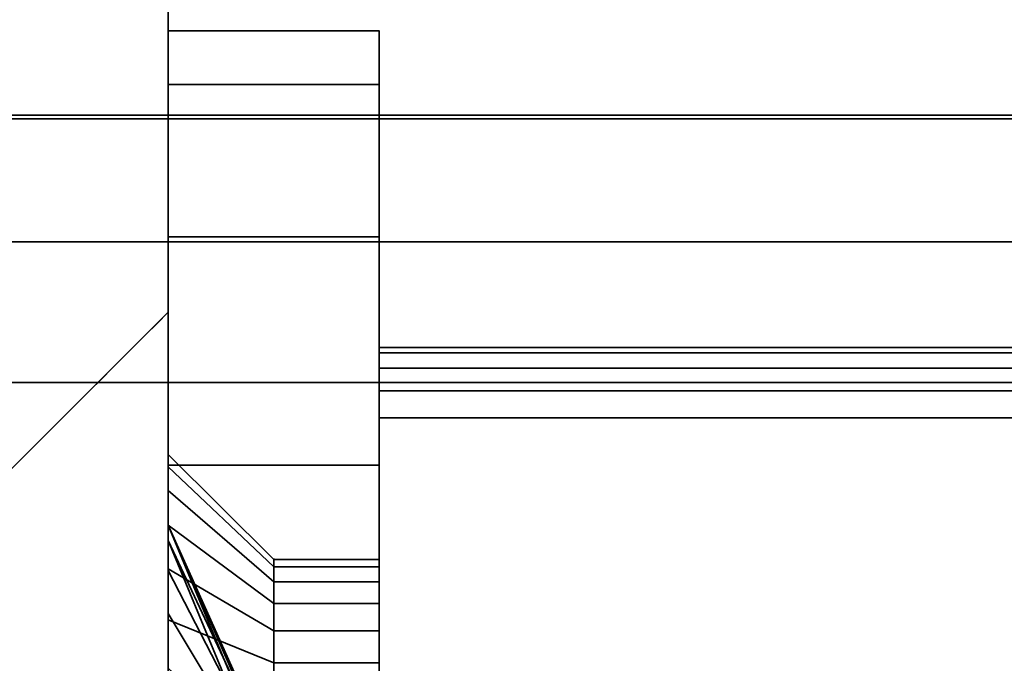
# Model space of a CAD drawing. Header units: millimetres. Extents: x -490 to 6690, y -115 to 132.
# Tile 670 of 1031: x 4039 to 4053, y -14 to -5. Entities that reach past the tile are written whole.
import ezdxf

# ---------------------------------------------------------------- set-up
doc = ezdxf.new("R2010")
doc.units = ezdxf.units.MM
doc.layers.add('152', color=7, linetype='Continuous', true_color=0xffffff)

# ---------------------------------------------------------------- blocks, each defined once
blk = doc.blocks.new('UG_SURFACE_241')
at = {"layer": '152', "color": 252, "linetype": 'Continuous', "lineweight": 35}
for points in [[(4041, -26, 2017), (4959, -26, 2017), (4959, 0, 2017), (4041, 0, 2017)], [(4041, 0, 2017), (4041, -9, 1140.5), (4041, -14.604, 1140.595), (4041, -20.1, 1142)], [(4041, 0, 2), (4041, -14, 1035), (4041, -14, 1065), (4041, -9, 1116.5)], [(4041, -9, 1116.5), (4041, -9, 1140.5), (4041, 0, 2017), (4041, 0, 2)], [(4041, -20.1, 1142), (4041, -21.5, 1142), (4041, -26, 2017), (4041, 0, 2017)], [(4041, -21, 1035), (4041, 0, 2), (4041, -26)], [(4041, 0, 2), (4041, -21, 1035), (4041, -14, 1035)], [(4041, 0, 2), (4041, -2), (4041, -26)], [(4041, -26), (4041, -2), (4959, -2), (4959, -26)], [(4041, -9, 1116.5), (4041, -14.604, 1116.405), (4035.455, -14.545, 1115.886)], [(4035.455, -14.545, 1141.114), (4041, -9, 1140.5), (4041, -9, 1116.5), (4035.455, -14.545, 1115.886)], [(4035.455, -14.545, 1141.114), (4041, -14.604, 1140.595), (4041, -9, 1140.5)], [(4041, -20.1, 1115), (4041, -14.604, 1116.405), (4041, -9, 1116.5), (4041, -14, 1065)]]:
    blk.add_3dface(points, dxfattribs=at)
blk = doc.blocks.new('UG_SURFACE_242')
at = {"layer": '152', "color": 252, "linetype": 'Continuous', "lineweight": 35}
for points in [[(4041, -5.761, 1195.827), (4044, -5.761, 1195.827), (4044, -5, 1192), (4041, -5, 1192)], [(4044, -5, 1192), (4044, -5, 977), (4041, -5, 977), (4041, -5, 1090)], [(4041, -5, 1090), (4041, -5, 1192), (4044, -5, 1192)], [(4041, -5, 977), (4044, -5, 977), (4044, -5.761, 973.173), (4041, -5.761, 973.173)], [(4041, -14, 1035), (4041, -5, 977), (4041, -12.027, 1012.523)], [(4041, -5, 977), (4041, -14.966, 1007.432), (4041, -13.284, 1008.654)], [(4041, -14.966, 1007.432), (4041, -5, 977), (4041, -11.536, 981.5), (4041, -12.649, 982.736)], [(4041, -13.284, 1008.654), (4041, -12.245, 1010.455), (4041, -5, 977)], [(4041, -5, 977), (4041, -11.022, 979.918), (4041, -11.536, 981.5)], [(4041, -5, 977), (4041, -5.761, 973.173), (4041, -12.027, 976.823), (4041, -11.196, 978.264)], [(4041, -12.245, 1010.455), (4041, -12.027, 1012.523), (4041, -5, 977)], [(4041, -11.196, 978.264), (4041, -11.022, 979.918), (4041, -5, 977)], [(4041, -21.25, 1090), (4041, -5, 1090), (4041, -14, 1065), (4041, -21, 1065)], [(4041, -5.761, 1195.827), (4041, -5, 1192), (4041, -11.022, 1189.918), (4041, -11.536, 1191.5)], [(4041, -5, 1192), (4041, -11.196, 1188.264), (4041, -11.022, 1189.918)], [(4041, -12.027, 1186.823), (4041, -11.196, 1188.264), (4041, -5, 1192), (4041, -9, 1140.5)], [(4041, -5, 1090), (4041, -21.25, 1090), (4041, -20.1, 1115), (4041, -14.604, 1116.405)], [(4041, -5, 1192), (4041, -5, 1090), (4041, -9, 1116.5), (4041, -9, 1140.5)], [(4041, -14.604, 1116.405), (4041, -9, 1116.5), (4041, -5, 1090)], [(4041, -14, 1035), (4041, -14, 1065), (4041, -5, 1090), (4041, -5, 977)], [(4044, -5, 1192), (4044, -12.622, 1188.727), (4044, -13.142, 1187.827), (4044, -9.5, 1153)], [(4044, -7.929, 969.929), (4044, -5.761, 973.173), (4044, -5, 977)], [(4044, -9.5, 1153), (4044, -9.5, 1005), (4044, -5, 977), (4044, -5, 1192)], [(4044, -5, 977), (4044, -9.793, 1004.293), (4044, -10.117, 1004.076)], [(4044, -9.5, 1005), (4044, -9.576, 1004.617), (4044, -5, 977)], [(4044, -9.576, 1004.617), (4044, -9.793, 1004.293), (4044, -5, 977)], [(4044, -12.835, 1190.75), (4044, -12.514, 1189.761), (4044, -5, 1192), (4044, -5.761, 1195.827)], [(4044, -12.514, 1189.761), (4044, -12.622, 1188.727), (4044, -5, 1192)], [(4044, -5, 977), (4044, -10.117, 1004.076), (4044, -10.5, 1004), (4044, -7.929, 969.929)], [(4041, -7.929, 1199.071), (4044, -7.929, 1199.071), (4044, -5.761, 1195.827), (4041, -5.761, 1195.827)], [(4041, -5.761, 973.173), (4044, -5.761, 973.173), (4044, -7.929, 969.929), (4041, -7.929, 969.929)], [(4041, -13.373, 975.846), (4041, -12.027, 976.823), (4041, -5.761, 973.173), (4041, -7.929, 969.929)], [(4041, -11.536, 1191.5), (4041, -12.649, 1192.736), (4041, -7.929, 1199.071), (4041, -5.761, 1195.827)], [(4044, -5.761, 1195.827), (4044, -7.929, 1199.071), (4044, -13.531, 1191.523), (4044, -12.835, 1190.75)], [(4041, -11.173, 1201.239), (4044, -11.173, 1201.239), (4044, -7.929, 1199.071), (4041, -7.929, 1199.071)], [(4041, -7.929, 969.929), (4044, -7.929, 969.929), (4044, -11.173, 967.761), (4041, -11.173, 967.761)], [(4041, -7.929, 969.929), (4041, -11.173, 967.761), (4041, -13.373, 975.846)], [(4041, -12.649, 1192.736), (4041, -14.168, 1193.413), (4041, -11.173, 1201.239), (4041, -7.929, 1199.071)], [(4044, -7.929, 969.929), (4044, -12.514, 979.761), (4044, -12.622, 978.727)], [(4044, -11.173, 967.761), (4044, -7.929, 969.929), (4044, -13.142, 977.827), (4044, -13.983, 977.216)], [(4044, -12.835, 980.75), (4044, -12.514, 979.761), (4044, -7.929, 969.929), (4044, -10.5, 1004)], [(4044, -12.622, 978.727), (4044, -13.142, 977.827), (4044, -7.929, 969.929)], [(4044, -14.48, 1191.945), (4044, -13.531, 1191.523), (4044, -7.929, 1199.071), (4044, -11.173, 1201.239)], [(4041, -9, 1116.5), (4041, -14.604, 1116.405), (4035.455, -14.545, 1115.886)], [(4035.455, -14.545, 1141.114), (4041, -14.604, 1140.595), (4041, -9, 1140.5)], [(4035.455, -14.545, 1141.114), (4041, -9, 1140.5), (4041, -9, 1116.5), (4035.455, -14.545, 1115.886)], [(4041, -15, 1185.5), (4041, -13.373, 1185.846), (4041, -9, 1140.5), (4041, -14.604, 1140.595)], [(4041, -13.373, 1185.846), (4041, -12.027, 1186.823), (4041, -9, 1140.5)], [(4044, -9.5, 1153), (4044, -13.142, 1187.827), (4044, -13.983, 1187.216)], [(4044, -9.576, 1153.383), (4044, -9.5, 1153), (4044, -13.983, 1187.216)], [(4112.586, -9.5, 1153), (4044, -9.5, 1153), (4044, -9.576, 1153.383), (4112.744, -9.576, 1153.383)], [(4112.744, -9.576, 1004.617), (4044, -9.576, 1004.617), (4044, -9.5, 1005), (4112.586, -9.5, 1005)], [(4044, -9.5, 1005), (4094.087, -9.5, 1008.381), (4096, -9.5, 1008)], [(4044, -9.5, 1005), (4092.464, -9.5, 1009.465), (4094.087, -9.5, 1008.381)], [(4096, -9.5, 1008), (4112.586, -9.5, 1005), (4044, -9.5, 1005)], [(4044, -9.5, 1005), (4088.637, -9.5, 1027.753), (4091, -9.5, 1025.126), (4091, -9.5, 1013)], [(4091, -9.5, 1013), (4091.381, -9.5, 1011.087), (4044, -9.5, 1005)], [(4091.381, -9.5, 1011.087), (4092.464, -9.5, 1009.465), (4044, -9.5, 1005)], [(4044, -9.5, 1005), (4087.917, -9.5, 1034.629), (4087.546, -9.5, 1031.115)], [(4087.546, -9.5, 1031.115), (4088.637, -9.5, 1027.753), (4044, -9.5, 1005)], [(4089.684, -9.5, 1037.689), (4087.917, -9.5, 1034.629), (4044, -9.5, 1005), (4091.933, -9.5, 1094.864)], [(4044, -9.5, 1005), (4086.489, -9.5, 1100.91), (4088.569, -9.5, 1097.309)], [(4088.569, -9.5, 1097.309), (4091.933, -9.5, 1094.864), (4044, -9.5, 1005)], [(4044, -9.5, 1005), (4044, -9.5, 1153), (4086.055, -9.5, 1105.045), (4086.489, -9.5, 1100.91)], [(4044, -9.5, 1153), (4090.122, -9.5, 1112.09), (4087.34, -9.5, 1109)], [(4093.921, -9.5, 1113.781), (4090.122, -9.5, 1112.09), (4044, -9.5, 1153), (4112.586, -9.5, 1153)], [(4087.34, -9.5, 1109), (4086.055, -9.5, 1105.045), (4044, -9.5, 1153)], [(4044, -13.983, 1187.216), (4044, -9.793, 1153.707), (4044, -9.576, 1153.383)], [(4112.744, -9.576, 1153.383), (4044, -9.576, 1153.383), (4044, -9.793, 1153.707), (4112.879, -9.793, 1153.707)], [(4112.879, -9.793, 1004.293), (4044, -9.793, 1004.293), (4044, -9.576, 1004.617), (4112.744, -9.576, 1004.617)], [(4044, -13.983, 1187.216), (4044, -10.117, 1153.924), (4044, -9.793, 1153.707)], [(4112.879, -9.793, 1153.707), (4044, -9.793, 1153.707), (4044, -10.117, 1153.924), (4112.968, -10.117, 1153.924)], [(4112.968, -10.117, 1004.076), (4044, -10.117, 1004.076), (4044, -9.793, 1004.293), (4112.879, -9.793, 1004.293)], [(4044, -10.5, 1154), (4044, -10.117, 1153.924), (4044, -13.983, 1187.216)], [(4112.968, -10.117, 1153.924), (4044, -10.117, 1153.924), (4044, -10.5, 1154), (4113, -10.5, 1154)], [(4113, -10.5, 1004), (4044, -10.5, 1004), (4044, -10.117, 1004.076), (4112.968, -10.117, 1004.076)], [(4044, -13.983, 1187.216), (4044, -15, 1187), (4044, -23, 1154), (4044, -10.5, 1154)], [(4044, -10.5, 1004), (4044, -14.48, 981.945), (4044, -13.531, 981.523)], [(4044, -13.531, 981.523), (4044, -12.835, 980.75), (4044, -10.5, 1004)], [(4044, -15.52, 981.945), (4044, -14.48, 981.945), (4044, -10.5, 1004), (4044, -23, 1004)], [(4044, -10.5, 1004), (4113, -10.5, 1004), (4113, -23, 1004), (4044, -23, 1004)], [(4113, -10.5, 1154), (4044, -10.5, 1154), (4044, -23, 1154), (4113, -23, 1154)], [(4044, -10.5, 1005), (4091.381, -10.5, 1011.087), (4091, -10.5, 1013)], [(4044, -10.5, 1005), (4112.586, -10.5, 1005), (4096, -10.5, 1008)], [(4044, -10.5, 1005), (4087.546, -10.5, 1031.115), (4087.917, -10.5, 1034.629)], [(4044, -10.5, 1005), (4092.464, -10.5, 1009.465), (4091.381, -10.5, 1011.087)], [(4096, -10.5, 1008), (4094.087, -10.5, 1008.381), (4044, -10.5, 1005)], [(4112.586, -10.5, 1153), (4044, -10.5, 1153), (4090.122, -10.5, 1112.09), (4093.921, -10.5, 1113.781)], [(4044, -10.5, 1005), (4088.637, -10.5, 1027.753), (4087.546, -10.5, 1031.115)], [(4094.087, -10.5, 1008.381), (4092.464, -10.5, 1009.465), (4044, -10.5, 1005)], [(4044, -10.5, 1153), (4086.055, -10.5, 1105.045), (4087.34, -10.5, 1109)], [(4044, -10.5, 1005), (4091.933, -10.5, 1094.864), (4088.569, -10.5, 1097.309)], [(4091, -10.5, 1013), (4091, -10.5, 1025.126), (4088.637, -10.5, 1027.753), (4044, -10.5, 1005)], [(4087.34, -10.5, 1109), (4090.122, -10.5, 1112.09), (4044, -10.5, 1153)], [(4087.917, -10.5, 1034.629), (4096, -10.5, 1094), (4091.933, -10.5, 1094.864), (4044, -10.5, 1005)], [(4088.569, -10.5, 1097.309), (4086.489, -10.5, 1100.91), (4044, -10.5, 1005)], [(4086.489, -10.5, 1100.91), (4086.055, -10.5, 1105.045), (4044, -10.5, 1153), (4044, -10.5, 1005)], [(4044, -23, 1005), (4112.586, -23, 1005), (4112.586, -10.5, 1005), (4044, -10.5, 1005)], [(4112.586, -23, 1153), (4044, -23, 1153), (4044, -10.5, 1153), (4112.586, -10.5, 1153)], [(4044, -10.5, 1005), (4044, -14.385, 1012.85), (4044, -14.265, 1011.713)], [(4044, -10.5, 1153), (4044, -14.956, 1013.84), (4044, -14.385, 1012.85)], [(4044, -10.5, 1005), (4044, -14.618, 1010.625), (4044, -15.384, 1009.775)], [(4044, -14.385, 1012.85), (4044, -10.5, 1005), (4044, -10.5, 1153)], [(4044, -14.265, 1011.713), (4044, -14.618, 1010.625), (4044, -10.5, 1005)], [(4044, -10.5, 1153), (4044, -23, 1153), (4044, -17, 1014.75), (4044, -15.881, 1014.512)], [(4044, -15.881, 1014.512), (4044, -14.956, 1013.84), (4044, -10.5, 1153)], [(4044, -23, 1005), (4044, -10.5, 1005), (4044, -16.428, 1009.31), (4044, -17.572, 1009.31)], [(4044, -15.384, 1009.775), (4044, -16.428, 1009.31), (4044, -10.5, 1005)], [(4042.5, -12.622, 978.727), (4042.5, -12.514, 979.761), (4041, -11.022, 979.918), (4041, -11.196, 978.264)], [(4042.5, -12.514, 979.761), (4042.5, -12.835, 980.75), (4041, -11.536, 981.5), (4041, -11.022, 979.918)], [(4042.5, -12.622, 1188.727), (4042.5, -12.514, 1189.761), (4041, -11.022, 1189.918), (4041, -11.196, 1188.264)], [(4042.5, -12.514, 1189.761), (4042.5, -12.835, 1190.75), (4041, -11.536, 1191.5), (4041, -11.022, 1189.918)], [(4041, -15, 1202), (4044, -15, 1202), (4044, -11.173, 1201.239), (4041, -11.173, 1201.239)], [(4041, -11.173, 967.761), (4044, -11.173, 967.761), (4044, -15, 967), (4041, -15, 967)], [(4041, -15, 975.5), (4041, -13.373, 975.846), (4041, -11.173, 967.761), (4041, -15, 967)], [(4041, -15, 1202), (4041, -11.173, 1201.239), (4041, -14.168, 1193.413)], [(4044, -14.48, 1191.945), (4044, -11.173, 1201.239), (4044, -15, 1202)], [(4044, -13.983, 977.216), (4044, -15, 977), (4044, -15, 967), (4044, -11.173, 967.761)], [(4042.5, -13.142, 977.827), (4042.5, -12.622, 978.727), (4041, -11.196, 978.264), (4041, -12.027, 976.823)], [(4042.5, -13.142, 1187.827), (4042.5, -12.622, 1188.727), (4041, -11.196, 1188.264), (4041, -12.027, 1186.823)], [(4042.5, -12.835, 980.75), (4042.5, -13.531, 981.523), (4041, -12.649, 982.736), (4041, -11.536, 981.5)], [(4042.5, -12.835, 1190.75), (4042.5, -13.531, 1191.523), (4041, -12.649, 1192.736), (4041, -11.536, 1191.5)], [(4042.5, -13.983, 977.216), (4042.5, -13.142, 977.827), (4041, -12.027, 976.823), (4041, -13.373, 975.846)], [(4042.5, -13.983, 1187.216), (4042.5, -13.142, 1187.827), (4041, -12.027, 1186.823), (4041, -13.373, 1185.846)], [(4041, -12.027, 1012.523), (4042.002, -14.265, 1012.287), (4042.002, -14.442, 1012.831)], [(4041, -12.027, 1012.523), (4041, -12.245, 1010.455), (4042.002, -14.385, 1011.15), (4042.002, -14.325, 1011.719)], [(4042.002, -14.325, 1011.719), (4042.002, -14.265, 1012.287), (4041, -12.027, 1012.523)], [(4042.002, -14.442, 1012.831), (4042.002, -14.618, 1013.375), (4041, -12.67, 1014.5), (4041, -12.027, 1012.523)], [(4041, -12.027, 1012.523), (4041, -12.67, 1014.5), (4041, -14, 1035)], [(4041, -12.245, 1010.455), (4041, -13.284, 1008.654), (4042.002, -14.956, 1010.16), (4042.002, -14.67, 1010.655)], [(4042.002, -14.67, 1010.655), (4042.002, -14.385, 1011.15), (4041, -12.245, 1010.455)], [(4042.5, -12.514, 979.761), (4044, -12.514, 979.761), (4044, -12.835, 980.75), (4042.5, -12.835, 980.75)], [(4042.5, -12.622, 978.727), (4044, -12.622, 978.727), (4044, -12.514, 979.761), (4042.5, -12.514, 979.761)], [(4042.5, -12.514, 1189.761), (4044, -12.514, 1189.761), (4044, -12.835, 1190.75), (4042.5, -12.835, 1190.75)], [(4042.5, -12.622, 1188.727), (4044, -12.622, 1188.727), (4044, -12.514, 1189.761), (4042.5, -12.514, 1189.761)], [(4042.5, -13.531, 981.523), (4042.5, -14.48, 981.945), (4041, -14.168, 983.413), (4041, -12.649, 982.736)], [(4042.5, -13.531, 1191.523), (4042.5, -14.48, 1191.945), (4041, -14.168, 1193.413), (4041, -12.649, 1192.736)], [(4041, -12.649, 982.736), (4041, -14.168, 983.413), (4041, -17, 1007), (4041, -14.966, 1007.432)], [(4041, -14.061, 1016.045), (4041, -12.67, 1014.5), (4042.002, -14.618, 1013.375), (4042.002, -15.001, 1013.8)], [(4041, -14, 1035), (4041, -12.67, 1014.5), (4041, -14.061, 1016.045)], [(4042.5, -13.142, 977.827), (4044, -13.142, 977.827), (4044, -12.622, 978.727), (4042.5, -12.622, 978.727)], [(4042.5, -13.142, 1187.827), (4044, -13.142, 1187.827), (4044, -12.622, 1188.727), (4042.5, -12.622, 1188.727)], [(4042.5, -12.835, 980.75), (4044, -12.835, 980.75), (4044, -13.531, 981.523), (4042.5, -13.531, 981.523)], [(4042.5, -12.835, 1190.75), (4044, -12.835, 1190.75), (4044, -13.531, 1191.523), (4042.5, -13.531, 1191.523)], [(4042.5, -13.983, 977.216), (4044, -13.983, 977.216), (4044, -13.142, 977.827), (4042.5, -13.142, 977.827)], [(4042.5, -13.983, 1187.216), (4044, -13.983, 1187.216), (4044, -13.142, 1187.827), (4042.5, -13.142, 1187.827)], [(4042.002, -15.419, 1009.824), (4042.002, -14.956, 1010.16), (4041, -13.284, 1008.654), (4041, -14.966, 1007.432)], [(4042.5, -15, 977), (4042.5, -13.983, 977.216), (4041, -13.373, 975.846), (4041, -15, 975.5)], [(4042.5, -15, 1187), (4042.5, -13.983, 1187.216), (4041, -13.373, 1185.846), (4041, -15, 1185.5)], [(4042.5, -13.531, 981.523), (4044, -13.531, 981.523), (4044, -14.48, 981.945), (4042.5, -14.48, 981.945)], [(4042.5, -13.531, 1191.523), (4044, -13.531, 1191.523), (4044, -14.48, 1191.945), (4042.5, -14.48, 1191.945)], [(4042.5, -15, 977), (4044, -15, 977), (4044, -13.983, 977.216), (4042.5, -13.983, 977.216)], [(4042.5, -15, 1187), (4044, -15, 1187), (4044, -13.983, 1187.216), (4042.5, -13.983, 1187.216)]]:
    blk.add_3dface(points, dxfattribs=at)
blk = doc.blocks.new('UG_SURFACE_262')
at = {"layer": '152', "color": 41, "linetype": 'Continuous', "lineweight": 35}
for points in [[(5038.25, -25, 2095.25), (5038.25, -10, 2095.25), (3961.75, -10, 2095.25), (3961.75, -25, 2095.25)], [(5038.25, -10, 2095.25), (4968.25, -10, 2025.25), (4031.75, -10, 2025.25), (3961.75, -10, 2095.25)], [(4968.25, -10, 2025.25), (4968.25, -25, 2025.25), (4031.75, -25, 2025.25), (4031.75, -10, 2025.25)]]:
    blk.add_3dface(points, dxfattribs=at)
blk = doc.blocks.new('UG_SURFACE_263')
at = {"layer": '152', "color": 14, "linetype": 'Continuous', "lineweight": 35}
for points in [[(5043.25, -6.25, 2100.25), (5038.25, -6.25, 2095.25), (3961.75, -6.25, 2095.25), (3956.75, -6.25, 2100.25)], [(5043.25, -22, 2100.25), (5043.25, -6.25, 2100.25), (3956.75, -6.25, 2100.25), (3956.75, -22, 2100.25)], [(3961.75, -6.25, 2095.25), (5038.25, -6.25, 2095.25), (5038.25, -25, 2095.25), (3961.75, -25, 2095.25)]]:
    blk.add_3dface(points, dxfattribs=at)
blk = doc.blocks.new('UG_SURFACE_264')
at = {"layer": '152', "color": 14, "linetype": 'Continuous', "lineweight": 35}
for points in [[(4967.3, -10, 2024.3), (4967.3, 19, 2024.3), (4032.7, 19, 2024.3), (4032.7, -10, 2024.3)], [(4963.25, 16.25, 2020.25), (4963.25, -22, 2020.25), (4036.75, -22, 2020.25), (4036.75, 16.25, 2020.25)], [(4968.25, -25, 2025.25), (4968.25, -10, 2025.25), (4031.75, -10, 2025.25), (4031.75, -25, 2025.25)], [(4968.25, -10, 2025.25), (4967.3, -10, 2024.3), (4032.7, -10, 2024.3), (4031.75, -10, 2025.25)]]:
    blk.add_3dface(points, dxfattribs=at)
blk = doc.blocks.new('UG_SURFACE_265')
at = {"layer": '152', "color": 7, "linetype": 'Continuous', "lineweight": 35}
for points in [[(4036.75, 16, 2020.25), (4036.75, -22, 2020.25), (4963.25, -22, 2020.25), (4963.25, 16, 2020.25)], [(4963, 16, 2020), (4963, -22, 2020), (4037, -22, 2020), (4037, 16, 2020)], [(5043.5, -22, 2100.5), (5043.5, -6.25, 2100.5), (3956.5, -6.25, 2100.5), (3956.5, -22, 2100.5)], [(5043.25, -6.25, 2100.25), (3956.75, -6.25, 2100.25), (3956.5, -6.25, 2100.5), (5043.5, -6.25, 2100.5)], [(3956.75, -22, 2100.25), (3956.75, -6.25, 2100.25), (5043.25, -6.25, 2100.25), (5043.25, -22, 2100.25)]]:
    blk.add_3dface(points, dxfattribs=at)
blk = doc.blocks.new('UG_SURFACE_291')
at = {"layer": '152', "color": 254, "linetype": 'Continuous', "lineweight": 35}
for points in [[(4973.25, 111.75, 2030.25), (4026.75, 111.75, 2030.25), (4026.75, -10, 2030.25), (4973.25, -10, 2030.25)], [(4967.5, 21, 2024.5), (4967.5, -8, 2024.5), (4032.5, -8, 2024.5), (4032.5, 21, 2024.5)], [(4967.5, -8, 2024.5), (4969.5, -10, 2026.5), (4030.5, -10, 2026.5), (4032.5, -8, 2024.5)], [(4973.25, -10, 2030.25), (4026.75, -10, 2030.25), (4030.5, -10, 2026.5), (4969.5, -10, 2026.5)]]:
    blk.add_3dface(points, dxfattribs=at)
blk = doc.blocks.new('UG_SURFACE_312')
at = {"layer": '152', "color": 252, "linetype": 'Continuous', "lineweight": 35}
for points in [[(5140, -6.2, 2202), (5140, 113.2, 2202), (3860, 113.2, 2202), (3860, -6.2, 2202)], [(4010, -6.2, 2052), (4010, 113.2, 2052), (4990, 113.2, 2052), (4990, -6.2, 2052)], [(5140, -6.2, 2202), (3860, -6.2, 2202), (4010, -6.2, 2052), (4990, -6.2, 2052)]]:
    blk.add_3dface(points, dxfattribs=at)

msp = doc.modelspace()

# ---------------------------------------------------------------- linework, layer by layer
at = {"layer": '152', "color": 253, "linetype": 'Continuous', "lineweight": -3}
for p, q in [((4041, 0, 2017), (4041, -26, 2017)), ((4041, -2), (4041, -26)), ((4044, -5, 1192), (4041, -5, 1192)), ((4041, -5, 1192), (4041, -5, 977)), ((4044, -5, 977), (4041, -5, 977)), ((4044, -5, 1192), (4044, -5, 977)), ((3860, -6.2, 2202), (5140, -6.2, 2202)), ((5043.5, -6.25, 2100.5), (3956.5, -6.25, 2100.5)), ((5043.25, -6.25, 2100.25), (3956.75, -6.25, 2100.25)), ((5043.25, -6.25, 2100.25), (3956.75, -6.25, 2100.25)), ((5038.25, -6.25, 2095.25), (3961.75, -6.25, 2095.25)), ((4990, -6.2, 2052), (4010, -6.2, 2052)), ((4967.5, -8, 2024.5), (4032.5, -8, 2024.5)), ((4041, -9, 1140.5), (4041, -9, 1116.5)), ((4041, -9, 1140.5), (4041, -9, 1116.5)), ((4044, -9.5, 1005), (4044, -9.5, 1153)), ((4044, -9.5, 1153), (4112.586, -9.5, 1153)), ((4112.586, -9.5, 1005), (4044, -9.5, 1005)), ((5038.25, -10, 2095.25), (3961.75, -10, 2095.25)), ((4973.25, -10, 2030.25), (4026.75, -10, 2030.25)), ((4969.5, -10, 2026.5), (4030.5, -10, 2026.5)), ((4968.25, -10, 2025.25), (4031.75, -10, 2025.25)), ((4968.25, -10, 2025.25), (4031.75, -10, 2025.25)), ((4967.3, -10, 2024.3), (4032.7, -10, 2024.3)), ((4044, -23, 1005), (4044, -10.5, 1005)), ((4044, -10.5, 1154), (4044, -23, 1154)), ((4113, -10.5, 1154), (4044, -10.5, 1154)), ((4112.586, -10.5, 1005), (4044, -10.5, 1005)), ((4044, -10.5, 1153), (4044, -23, 1153)), ((4044, -10.5, 1005), (4044, -10.5, 1153)), ((4044, -10.5, 1004), (4113, -10.5, 1004)), ((4112.586, -10.5, 1153), (4044, -10.5, 1153)), ((4044, -23, 1004), (4044, -10.5, 1004))]:
    msp.add_line(p, q, dxfattribs=at)
at = {"layer": '152', "color": 253, "linetype": 'Continuous', "lineweight": -3, "extrusion": (1, 0, 0)}
for centre, radius in [((-15, 979.5, 4041), 4), ((-15, 1189.5, 4041), 4), ((-17, 1012, 4041), 5)]:
    msp.add_circle(centre, radius, dxfattribs=at)
at = {"layer": '152', "color": 253, "linetype": 'Continuous', "lineweight": -3, "extrusion": (-1, 0, 0)}
for centre in [(15, 979.5, -4042.5), (15, 1189.5, -4042.5), (15, 1189.5, -4044), (15, 979.5, -4044)]:
    msp.add_circle(centre, 2.5, dxfattribs=at)
for centre, radius, start, end in [((15, 977, -4041), 10, 180, 0), ((15, 1192, -4041), 10, 0, 180), ((15, 1192, -4044), 10, 0, 180), ((15, 977, -4044), 10, 180, 0), ((10.5, 1005, -4044), 1, 180, 270), ((10.5, 1153, -4044), 1, 90, 180)]:
    msp.add_arc(centre, radius, start, end, dxfattribs=at)
at = {"layer": '152', "color": 253, "linetype": 'Continuous', "lineweight": -3, "extrusion": (1, 0, 0)}
for centre, start, end in [((-11.393, 1092.389, 4041), 84.3318, 111.0603), ((-11.393, 1164.611, 4041), 248.9397, 275.6682), ((-11.393, 1164.611, 4041), 248.9397, 275.6682), ((-11.393, 1092.389, 4041), 84.3318, 111.0603)]:
    msp.add_arc(centre, 24.23, start, end, dxfattribs=at)
at = {"layer": '152', "color": 253, "linetype": 'Continuous', "lineweight": -3, "extrusion": (-0.707107, 0.707107, -1.27774e-16)}
for centre, start_param, end_param in [((4038.607, -11.393, 1164.611), 1.471868, 1.890148), ((4038.607, -11.393, 1092.389), 4.393038, 4.811317), ((4038.607, -11.393, 1164.611), 1.471868, 1.890148), ((4038.607, -11.393, 1092.389), 4.393038, 4.811317)]:
    msp.add_ellipse(centre, major_axis=(24.23, 24.23), ratio=0.707107, start_param=start_param, end_param=end_param, dxfattribs=at)

# ---------------------------------------------------------------- block references
at = {"layer": '152', "color": 253, "linetype": 'Continuous', "lineweight": -3}
for name in ['UG_SURFACE_312', 'UG_SURFACE_291', 'UG_SURFACE_264', 'UG_SURFACE_265', 'UG_SURFACE_241', 'UG_SURFACE_242', 'UG_SURFACE_263', 'UG_SURFACE_262']:
    msp.add_blockref(name, (0, 0), dxfattribs=at)

doc.saveas('drawing.dxf')
